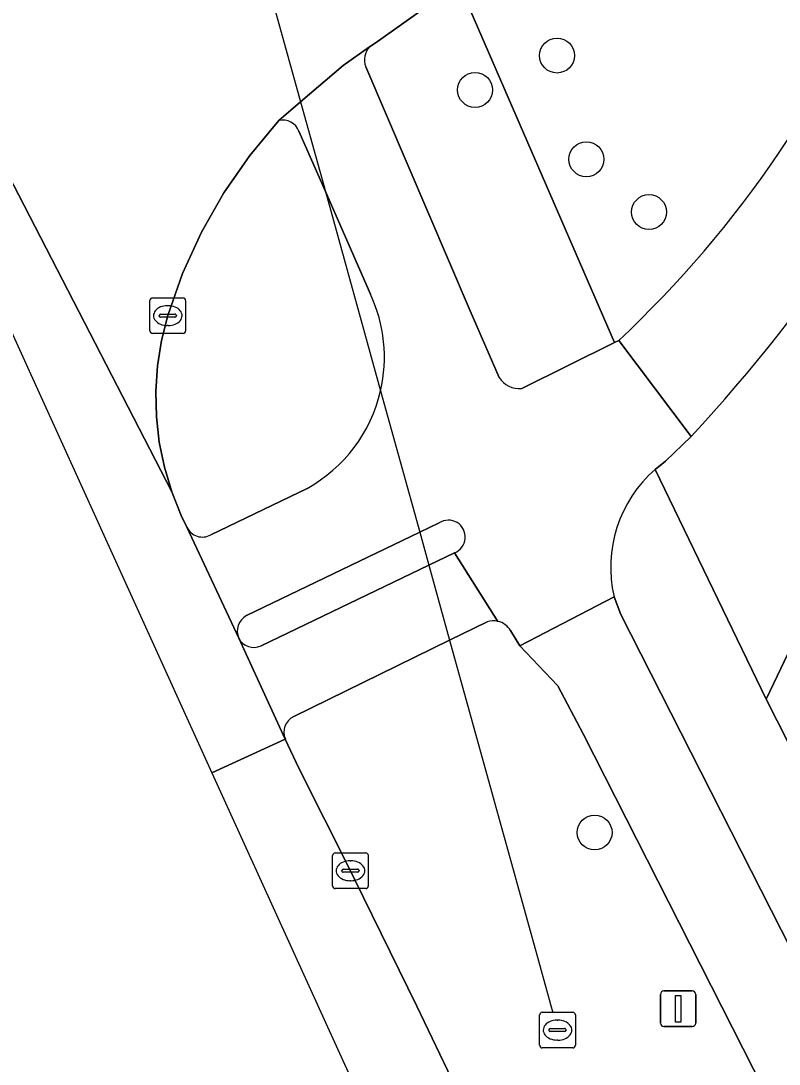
# Model space of a CAD drawing. Extents: x 159352 to 160617, y 385888 to 387323.
# Drawn here: x 159586.74 to 159608.01, y 386927.48 to 386956.76 of the extents above; entities that cross this region are included whole.
import ezdxf

# ---------------------------------------------------------------- set-up
doc = ezdxf.new("R2010")
doc.units = 0
for name, color, linetype in [('IMGEO_Berm_groen', 7, 'Continuous'), ('IMGEO_Boom', 7, 'Continuous'), ('IMGEO_Duiker', 7, 'Continuous'), ('IMGEO_Fietspad_gesloten', 7, 'Continuous'), ('IMGEO_Fietspad_open', 7, 'Continuous'), ('IMGEO_Groenvoorziening', 7, 'Continuous'), ('IMGEO_Kolk', 7, 'Continuous'), ('IMGEO_Lichtmast', 7, 'Continuous'), ('IMGEO_Rijbaan_lokaal_gesloten', 7, 'Continuous'), ('IMGEO_Rioolput', 7, 'Continuous'), ('IMGEO_Verkeerseiland_open', 7, 'Continuous'), ('IMGEO_Voetpad_open', 7, 'Continuous')]:
    doc.layers.add(name, color=color, linetype=linetype)

msp = doc.modelspace()

# ---------------------------------------------------------------- linework, layer by layer
at = {"layer": 'IMGEO_Berm_groen'}
for points in [[(159623.751, 386984.289), (159622.923, 386984.639), (159619.778, 386979.389), (159617.882, 386976.786), (159615.294, 386973.349), (159611.364, 386968.89), (159607.829, 386965.344), (159604.753, 386962.448), (159603.836, 386961.63), (159600.737, 386959.065), (159599.949, 386958.454), (159599.029, 386957.811), (159603.397, 386947.737), (159603.513, 386947.794)], [(159599.822, 386939.894), (159598.768, 386939.378), (159594.4, 386937.239)], [(159642.198, 386858.601), (159602.52, 386936.729), (159601.806, 386938.1), (159600.733, 386939.22), (159600.478, 386939.649)], [(159594.159, 386936.599), (159594.536, 386935.791), (159595.986, 386932.908), (159596.101, 386932.674), (159597.85, 386929.112), (159598.712, 386927.313), (159601.142, 386921.83), (159604.032, 386915.202), (159604.914, 386913.157), (159607.375, 386907.682), (159609.479, 386903.155), (159611.209, 386899.538), (159612.667, 386896.669), (159621.911, 386878.422), (159626.105, 386870.188), (159628.34, 386865.717), (159630.612, 386861), (159631.551, 386858.987)]]:
    msp.add_lwpolyline(points, dxfattribs=at)
for centre, radius, start, end in [((159582.231, 386970.522), 31.137, 313.1175, 338.5638), ((159599.997, 386939.372), 0.551, 76.7924, 108.5336), ((159599.998, 386939.364), 0.558, 30.6846, 77.0881), ((159594.607, 386936.796), 0.489, 115.0073, 203.7237)]:
    msp.add_arc(centre, radius, start, end, dxfattribs=at)
at = {"layer": 'IMGEO_Boom'}
for centre in [(159601.78, 386955.785), (159599.481, 386954.82), (159602.604, 386952.874), (159604.36, 386951.394), (159602.834, 386933.982)]:
    msp.add_circle(centre, 0.489, dxfattribs=at)
at = {"layer": 'IMGEO_Duiker'}
msp.add_lwpolyline([(159592.326, 386964.885), (159592.549, 386963.709), (159593.041, 386961.114), (159593.67, 386957.799), (159594.587, 386954.484), (159595.284, 386951.967), (159596.831, 386946.376), (159597.929, 386942.411), (159598.185, 386941.484), (159598.768, 386939.378), (159601.259, 386930.377), (159601.559, 386929.294), (159601.596, 386929.16), (159601.66, 386928.929)], dxfattribs=at)
at = {"layer": 'IMGEO_Fietspad_gesloten'}
msp.add_lwpolyline([(159603.513, 386947.794), (159605.543, 386945.096)], dxfattribs=at)
msp.add_lwpolyline([(159644.311, 386859.945), (159603.574, 386940.099), (159603.379, 386940.599), (159600.733, 386939.22), (159601.806, 386938.1), (159602.52, 386936.729), (159642.198, 386858.601), (159667.106, 386809.554), (159674.262, 386795.464), (159674.399, 386795.103), (159675.373, 386792.591), (159677.922, 386793.806), (159677.504, 386794.658), (159668.779, 386811.802)], close=True, dxfattribs=at)
for centre, radius, start, end in [((159582.231, 386970.522), 31.137, 313.1175, 338.5638), ((159572.163, 386976.101), 45.558, 317.1124, 336.0606)]:
    msp.add_arc(centre, radius, start, end, dxfattribs=at)
at = {"layer": 'IMGEO_Fietspad_open'}
for points in [[(159596.524, 386956.03), (159595.779, 386955.51), (159594.587, 386954.484), (159593.978, 386953.96)], [(159599.342, 386948.618), (159596.419, 386955.47)], [(159594.54, 386953.662), (159595.284, 386951.967), (159596.548, 386949.088)], [(159600.156, 386946.754), (159599.342, 386948.618)], [(159604.531, 386944.171), (159604.823, 386944.402), (159605.543, 386945.096), (159603.513, 386947.794), (159603.397, 386947.737), (159600.789, 386946.443)], [(159594.771, 386943.639), (159592.071, 386942.336)], [(159593.072, 386940.069), (159597.929, 386942.411), (159598.473, 386942.673)], [(159591.397, 386942.549), (159592.855, 386939.435)], [(159598.904, 386941.83), (159600.123, 386939.908)], [(159600.478, 386939.649), (159600.733, 386939.22), (159603.379, 386940.599)]]:
    msp.add_lwpolyline(points, dxfattribs=at)
for centre, radius, start, end in [((159596.887, 386955.672), 0.51, 135.4216, 203.3391), ((159594.092, 386953.496), 0.478, 20.3345, 103.7961), ((159592.744, 386947.32), 4.194, 346.9885, 24.9262), ((159600.716, 386947.094), 0.655, 211.2445, 276.4247), ((159592.731, 386947.318), 4.207, 299.0053, 347.0609), ((159606.939, 386941.423), 3.654, 131.2216, 193.0285), ((159598.73, 386942.272), 0.476, 291.5214, 122.6371), ((159591.834, 386942.76), 0.486, 205.7561, 299.1684), ((159593.304, 386939.635), 0.492, 118.1839, 204.0269), ((159599.998, 386939.364), 0.558, 30.6846, 77.0881)]:
    msp.add_arc(centre, radius, start, end, dxfattribs=at)
at = {"layer": 'IMGEO_Groenvoorziening'}
msp.add_lwpolyline([(159610.976, 386939.052), (159609.581, 386941.77), (159607.646, 386937.723), (159610.695, 386931.715), (159610.265, 386931.488), (159611.22, 386929.607), (159611.656, 386929.821), (159646.435, 386861.296), (159646.782, 386860.612), (159650.271, 386862.427), (159649.219, 386864.477)], close=True, dxfattribs=at)
at = {"layer": 'IMGEO_Kolk'}
for p, q in [((159590.362, 386948.061), (159590.362, 386948.913)), ((159590.437, 386948.987), (159591.289, 386948.987)), ((159591.363, 386948.913), (159591.363, 386948.061)), ((159590.621, 386948.481), (159590.621, 386948.493)), ((159590.664, 386948.53), (159591.062, 386948.53)), ((159590.85, 386948.767), (159590.875, 386948.767)), ((159591.105, 386948.493), (159591.105, 386948.481)), ((159591.059, 386948.444), (159590.661, 386948.444)), ((159590.873, 386948.207), (159590.848, 386948.207)), ((159591.289, 386947.987), (159590.437, 386947.987)), ((159595.486, 386932.483), (159595.486, 386933.335)), ((159595.561, 386933.409), (159596.413, 386933.409)), ((159596.487, 386933.335), (159596.487, 386932.483)), ((159595.974, 386933.189), (159595.999, 386933.189)), ((159595.745, 386932.903), (159595.745, 386932.915)), ((159596.183, 386932.866), (159595.785, 386932.866)), ((159595.788, 386932.952), (159596.186, 386932.952)), ((159596.229, 386932.915), (159596.229, 386932.903)), ((159596.413, 386932.409), (159595.561, 386932.409)), ((159595.997, 386932.629), (159595.972, 386932.629))]:
    msp.add_line(p, q, dxfattribs=at)
for points in [[(159590.362, 386948.061), (159590.362, 386948.913)], [(159590.437, 386948.987), (159591.289, 386948.987)], [(159591.363, 386948.913), (159591.363, 386948.061)], [(159591.289, 386947.987), (159590.437, 386947.987)], [(159595.486, 386932.483), (159595.486, 386933.335)], [(159595.561, 386933.409), (159596.413, 386933.409)], [(159596.487, 386933.335), (159596.487, 386932.483)], [(159596.413, 386932.409), (159595.561, 386932.409)]]:
    msp.add_lwpolyline(points, dxfattribs=at)
for centre, radius, start, end in [((159590.439, 386948.911), 0.0765, 91.552, 178.448), ((159590.439, 386948.911), 0.0765, 91.552, 178.448), ((159591.287, 386948.911), 0.0765, 1.552, 88.448), ((159591.287, 386948.911), 0.0765, 1.552, 88.448), ((159590.661, 386948.49), 0.0403, 85.8775, 175.7526), ((159591.066, 386948.492), 0.0386, 1.7309, 96.639), ((159590.658, 386948.48), 0.0366, 178.938, 274.7102), ((159591.062, 386948.487), 0.043, 264.8664, 352.4533), ((159590.439, 386948.063), 0.0765, 181.552, 268.448), ((159590.439, 386948.063), 0.0765, 181.552, 268.448), ((159591.287, 386948.063), 0.0765, 271.552, 358.448), ((159591.287, 386948.063), 0.0765, 271.552, 358.448), ((159595.563, 386933.333), 0.0765, 91.552, 178.448), ((159595.563, 386933.333), 0.0765, 91.552, 178.448), ((159596.411, 386933.333), 0.0765, 1.552, 88.448), ((159596.411, 386933.333), 0.0765, 1.552, 88.448), ((159595.785, 386932.912), 0.0403, 85.8775, 175.7526), ((159595.782, 386932.902), 0.0366, 178.938, 274.7102), ((159596.186, 386932.909), 0.043, 264.8664, 352.4533), ((159596.19, 386932.914), 0.0386, 1.7309, 96.639), ((159595.563, 386932.485), 0.0765, 181.552, 268.448), ((159595.563, 386932.485), 0.0765, 181.552, 268.448), ((159596.411, 386932.485), 0.0765, 271.552, 358.448), ((159596.411, 386932.485), 0.0765, 271.552, 358.448)]:
    msp.add_arc(centre, radius, start, end, dxfattribs=at)
for centre, major_axis, ratio, start_param, end_param in [((159590.849, 386948.487), (-0.387, 0.002), 0.722429, 4.712389, 7.853982), ((159590.874, 386948.487), (-0.39, 0.002), 0.717154, 1.570796, 4.712389), ((159595.973, 386932.909), (-0.387, 0.002), 0.722429, 4.712389, 7.853982), ((159595.998, 386932.909), (-0.39, 0.002), 0.717154, 1.570796, 4.712389)]:
    msp.add_ellipse(centre, major_axis=major_axis, ratio=ratio, start_param=start_param, end_param=end_param, dxfattribs=at)
at = {"layer": 'IMGEO_Lichtmast'}
for p, q in [((159604.78, 386929.536), (159605.57, 386929.536)), ((159605.57, 386929.536), (159604.78, 386929.536)), ((159604.68, 386928.636), (159604.68, 386929.436)), ((159604.68, 386929.436), (159604.68, 386928.636)), ((159605.67, 386929.436), (159605.67, 386928.636)), ((159605.67, 386928.636), (159605.67, 386929.436)), ((159605.57, 386928.536), (159604.78, 386928.536)), ((159604.78, 386928.536), (159605.57, 386928.536))]:
    msp.add_line(p, q, dxfattribs=at)
msp.add_lwpolyline([(159605.1, 386929.411), (159605.25, 386929.411), (159605.25, 386928.661), (159605.1, 386928.661), (159605.1, 386929.411)], dxfattribs=at)
for centre, start, end in [((159604.78, 386929.436), 90, 180), ((159604.78, 386929.436), 90, 180), ((159605.57, 386929.436), 0, 90), ((159605.57, 386929.436), 360, 90), ((159604.78, 386928.636), 180, 270), ((159604.78, 386928.636), 180, 270), ((159605.57, 386928.636), 270, 0), ((159605.57, 386928.636), 270, 0)]:
    msp.add_arc(centre, 0.1, start, end, dxfattribs=at)
at = {"layer": 'IMGEO_Rijbaan_lokaal_gesloten'}
for points in [[(159582.844, 386959.315), (159581.662, 386958.621), (159592.102, 386935.655), (159594.159, 386936.599), (159592.855, 386939.435), (159591.397, 386942.549), (159591.239, 386942.879), (159590.972, 386943.545), (159582.844, 386959.315)], [(159582.844, 386959.315), (159590.972, 386943.545), (159590.766, 386944.233), (159590.623, 386944.936), (159590.543, 386945.649), (159590.527, 386946.367), (159590.575, 386947.083), (159590.686, 386947.792), (159590.861, 386948.488), (159591.278, 386949.671), (159591.806, 386950.829), (159592.436, 386951.936), (159593.161, 386952.983), (159593.978, 386953.96), (159594.587, 386954.484), (159595.779, 386955.51), (159596.524, 386956.03), (159596.677, 386956.136), (159599.029, 386957.811)], [(159631.551, 386858.987), (159630.612, 386861), (159628.34, 386865.717), (159626.105, 386870.188), (159621.911, 386878.422), (159612.667, 386896.669), (159611.209, 386899.538), (159609.479, 386903.155), (159607.375, 386907.682), (159604.914, 386913.157), (159604.032, 386915.202), (159601.142, 386921.83), (159598.712, 386927.313), (159597.85, 386929.112), (159596.101, 386932.674), (159595.986, 386932.908), (159594.536, 386935.791), (159594.159, 386936.599), (159592.102, 386935.655), (159597.825, 386923.067), (159657.576, 386791.634)]]:
    msp.add_lwpolyline(points, dxfattribs=at)
at = {"layer": 'IMGEO_Rioolput'}
for p, q in [((159601.368, 386928.937), (159602.22, 386928.937)), ((159601.293, 386928.011), (159601.293, 386928.863)), ((159601.781, 386928.717), (159601.806, 386928.717)), ((159602.294, 386928.863), (159602.294, 386928.011)), ((159601.552, 386928.431), (159601.552, 386928.443)), ((159601.99, 386928.394), (159601.592, 386928.394)), ((159601.595, 386928.48), (159601.993, 386928.48)), ((159602.036, 386928.443), (159602.036, 386928.431)), ((159601.804, 386928.157), (159601.779, 386928.157)), ((159602.22, 386927.937), (159601.368, 386927.937))]:
    msp.add_line(p, q, dxfattribs=at)
for points in [[(159601.368, 386928.937), (159602.22, 386928.937)], [(159601.293, 386928.011), (159601.293, 386928.863)], [(159602.294, 386928.863), (159602.294, 386928.011)], [(159602.22, 386927.937), (159601.368, 386927.937)]]:
    msp.add_lwpolyline(points, dxfattribs=at)
for centre, radius, start, end in [((159601.37, 386928.861), 0.0765, 91.552, 178.448), ((159601.37, 386928.861), 0.0765, 91.552, 178.448), ((159602.218, 386928.861), 0.0765, 1.552, 88.448), ((159602.218, 386928.861), 0.0765, 1.552, 88.448), ((159601.592, 386928.44), 0.0403, 85.8775, 175.7526), ((159601.589, 386928.43), 0.0366, 178.938, 274.7102), ((159601.993, 386928.437), 0.043, 264.8664, 352.4533), ((159601.997, 386928.442), 0.0386, 1.7309, 96.639), ((159601.37, 386928.013), 0.0765, 181.552, 268.448), ((159601.37, 386928.013), 0.0765, 181.552, 268.448), ((159602.218, 386928.013), 0.0765, 271.552, 358.448), ((159602.218, 386928.013), 0.0765, 271.552, 358.448)]:
    msp.add_arc(centre, radius, start, end, dxfattribs=at)
for centre, major_axis, ratio, start_param, end_param in [((159601.78, 386928.437), (-0.387, 0.002), 0.722429, 4.712389, 7.853982), ((159601.805, 386928.437), (-0.39, 0.002), 0.717154, 1.570796, 4.712389)]:
    msp.add_ellipse(centre, major_axis=major_axis, ratio=ratio, start_param=start_param, end_param=end_param, dxfattribs=at)
at = {"layer": 'IMGEO_Verkeerseiland_open'}
for points in [[(159593.978, 386953.96), (159593.161, 386952.983), (159592.436, 386951.936), (159591.806, 386950.829), (159591.278, 386949.671), (159590.861, 386948.488), (159590.686, 386947.792), (159590.575, 386947.083), (159590.527, 386946.367), (159590.543, 386945.649), (159590.623, 386944.936), (159590.766, 386944.233), (159590.972, 386943.545), (159591.239, 386942.879), (159591.397, 386942.549)], [(159596.548, 386949.088), (159595.284, 386951.967), (159594.54, 386953.662)], [(159592.071, 386942.336), (159594.771, 386943.639)], [(159598.473, 386942.673), (159597.929, 386942.411), (159593.072, 386940.069)], [(159593.48, 386939.221), (159598.185, 386941.484), (159598.904, 386941.83)]]:
    msp.add_lwpolyline(points, dxfattribs=at)
for centre, radius, start, end in [((159594.092, 386953.496), 0.478, 20.3345, 103.7961), ((159592.744, 386947.32), 4.194, 346.9885, 24.9262), ((159592.731, 386947.318), 4.207, 299.0053, 347.0609), ((159598.73, 386942.272), 0.476, 291.5214, 122.6371), ((159591.834, 386942.76), 0.486, 205.7561, 299.1684), ((159593.304, 386939.635), 0.492, 118.1839, 204.0269), ((159593.276, 386939.646), 0.471, 206.5822, 295.6153)]:
    msp.add_arc(centre, radius, start, end, dxfattribs=at)
at = {"layer": 'IMGEO_Voetpad_open'}
for points in [[(159605.543, 386945.096), (159604.823, 386944.402), (159604.531, 386944.171), (159607.646, 386937.723), (159609.581, 386941.77), (159644.224, 387010.886)], [(159600.789, 386946.443), (159603.397, 386947.737), (159599.029, 386957.811), (159596.677, 386956.136), (159596.524, 386956.03)], [(159596.419, 386955.47), (159599.342, 386948.618), (159600.156, 386946.754)], [(159611.656, 386929.821), (159611.22, 386929.607), (159610.265, 386931.488), (159610.695, 386931.715), (159607.646, 386937.723), (159604.531, 386944.171)], [(159600.123, 386939.908), (159598.904, 386941.83), (159598.185, 386941.484), (159593.48, 386939.221)], [(159603.379, 386940.599), (159603.574, 386940.099), (159644.311, 386859.945), (159668.779, 386811.802), (159677.504, 386794.658), (159677.922, 386793.806), (159678.671, 386792.282), (159678.845, 386792.023)], [(159594.4, 386937.239), (159598.768, 386939.378), (159599.822, 386939.894)], [(159592.855, 386939.435), (159594.159, 386936.599)]]:
    msp.add_lwpolyline(points, dxfattribs=at)
for centre, radius, start, end in [((159572.163, 386976.101), 45.558, 317.1124, 336.0606), ((159596.887, 386955.672), 0.51, 135.4216, 203.3391), ((159600.716, 386947.094), 0.655, 211.2445, 276.4247), ((159606.939, 386941.423), 3.654, 131.2216, 193.0285), ((159599.997, 386939.372), 0.551, 76.7924, 108.5336), ((159593.276, 386939.646), 0.471, 206.5822, 295.6153), ((159594.607, 386936.796), 0.489, 115.0073, 203.7237)]:
    msp.add_arc(centre, radius, start, end, dxfattribs=at)

doc.saveas('drawing.dxf')
